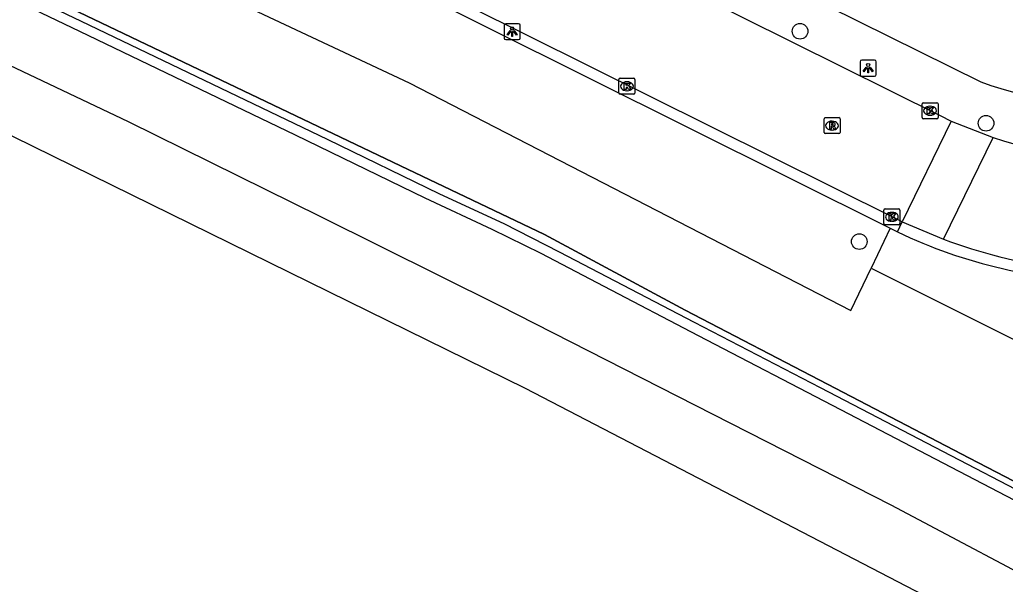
# Model space of a CAD drawing. Extents: x 162990 to 165007, y 383433 to 384336.
# Drawn here: x 164008.6 to 164070.2, y 383740.8 to 383776.1 of the extents above; entities that cross this region are included whole.
import ezdxf

# ---------------------------------------------------------------- set-up
doc = ezdxf.new("R2010")
doc.units = 0
for name, color, linetype in [('IMGEO_Boom', 7, 'Continuous'), ('IMGEO_Geluidsscherm', 7, 'Continuous'), ('IMGEO_Groenvoorziening', 7, 'Continuous'), ('IMGEO_Kolk', 7, 'Continuous'), ('IMGEO_Lichtpunt', 7, 'Continuous'), ('IMGEO_Rijbaan_lokaal_open', 7, 'Continuous'), ('IMGEO_Rioolput', 7, 'Continuous'), ('IMGEO_Spoor', 7, 'Continuous'), ('IMGEO_Spoorbaan_halfverhard', 7, 'Continuous'), ('IMGEO_Voetpad_open', 7, 'Continuous')]:
    doc.layers.add(name, color=color, linetype=linetype)

msp = doc.modelspace()

# ---------------------------------------------------------------- linework, layer by layer
at = {"layer": 'IMGEO_Boom'}
for centre in [(164057.389, 383775.412), (164069.015, 383769.661), (164061.095, 383762.265)]:
    msp.add_circle(centre, 0.489, dxfattribs=at)
at = {"layer": 'IMGEO_Geluidsscherm'}
msp.add_lwpolyline([(163949.283, 383805.578), (163958.493, 383801.554), (163976.899, 383793.724), (163981.48, 383791.723), (163994.879, 383784.928), (164003.875, 383780.639), (164032.407, 383767.008), (164041.418, 383762.706), (164050.208, 383757.972), (164059.111, 383753.358), (164067.978, 383748.728), (164076.812, 383744.138)], dxfattribs=at)
at = {"layer": 'IMGEO_Groenvoorziening'}
for points in [[(163762.901, 383879.022), (163763.142, 383879.783), (163770.57, 383877.207), (163786.519, 383872.073), (163829.229, 383857.865), (163846.299, 383851.794), (163880.237, 383839.724), (163923.817, 383821.246), (163935.03, 383816.871), (163938.07, 383815.685), (164000, 383788.515), (164001.434, 383787.886), (164020.113, 383778.24), (164032.955, 383772.178), (164060.575, 383757.962), (164061.832, 383760.603)], [(164063.019, 383763.095), (164061.832, 383760.603)], [(164061.832, 383760.603), (164073.298, 383754.871)]]:
    msp.add_lwpolyline(points, dxfattribs=at)
at = {"layer": 'IMGEO_Kolk'}
for p, q in [((164046.071, 383771.547), (164046.071, 383772.399)), ((164046.146, 383772.473), (164046.998, 383772.473)), ((164047.072, 383772.399), (164047.072, 383771.547)), ((164046.559, 383772.253), (164046.584, 383772.253)), ((164046.998, 383771.473), (164046.146, 383771.473)), ((164046.582, 383771.693), (164046.557, 383771.693)), ((164065.018, 383770.017), (164065.018, 383770.869)), ((164065.093, 383770.943), (164065.945, 383770.943)), ((164065.506, 383770.723), (164065.531, 383770.723)), ((164066.019, 383770.869), (164066.019, 383770.017)), ((164065.945, 383769.943), (164065.093, 383769.943)), ((164065.529, 383770.163), (164065.504, 383770.163)), ((164062.632, 383763.385), (164062.632, 383764.237)), ((164062.707, 383764.311), (164063.559, 383764.311)), ((164063.12, 383764.091), (164063.145, 383764.091)), ((164063.633, 383764.237), (164063.633, 383763.385)), ((164063.559, 383763.311), (164062.707, 383763.311)), ((164063.143, 383763.531), (164063.118, 383763.531))]:
    msp.add_line(p, q, dxfattribs=at)
for points in [[(164046.071, 383771.547), (164046.071, 383772.399)], [(164046.146, 383772.473), (164046.998, 383772.473)], [(164047.072, 383772.399), (164047.072, 383771.547)], [(164046.392, 383772.173), (164046.515, 383772.173), (164046.515, 383772.022), (164046.645, 383772.173), (164046.809, 383772.173), (164046.663, 383772.022), (164046.816, 383771.773), (164046.664, 383771.773), (164046.579, 383771.937), (164046.515, 383771.87), (164046.515, 383771.773), (164046.392, 383771.773), (164046.392, 383772.173)], [(164046.998, 383771.473), (164046.146, 383771.473)], [(164065.018, 383770.017), (164065.018, 383770.869)], [(164065.093, 383770.943), (164065.945, 383770.943)], [(164065.339, 383770.643), (164065.462, 383770.643), (164065.462, 383770.492), (164065.592, 383770.643), (164065.756, 383770.643), (164065.61, 383770.492), (164065.763, 383770.243), (164065.611, 383770.243), (164065.526, 383770.407), (164065.462, 383770.34), (164065.462, 383770.243), (164065.339, 383770.243), (164065.339, 383770.643)], [(164066.019, 383770.869), (164066.019, 383770.017)], [(164065.945, 383769.943), (164065.093, 383769.943)], [(164062.632, 383763.385), (164062.632, 383764.237)], [(164062.707, 383764.311), (164063.559, 383764.311)], [(164062.953, 383764.011), (164063.076, 383764.011), (164063.076, 383763.86), (164063.206, 383764.011), (164063.37, 383764.011), (164063.224, 383763.86), (164063.377, 383763.611), (164063.225, 383763.611), (164063.14, 383763.775), (164063.076, 383763.708), (164063.076, 383763.611), (164062.953, 383763.611), (164062.953, 383764.011)], [(164063.633, 383764.237), (164063.633, 383763.385)], [(164063.559, 383763.311), (164062.707, 383763.311)]]:
    msp.add_lwpolyline(points, dxfattribs=at)
for centre, start, end in [((164046.148, 383772.397), 91.55205, 178.44795), ((164046.148, 383772.397), 91.55205, 178.44795), ((164046.996, 383772.397), 1.55205, 88.44795), ((164046.996, 383772.397), 1.55205, 88.44795), ((164046.148, 383771.549), 181.55205, 268.44795), ((164046.148, 383771.549), 181.55205, 268.44795), ((164046.996, 383771.549), 271.55205, 358.44795), ((164046.996, 383771.549), 271.55205, 358.44795), ((164065.095, 383770.867), 91.55205, 178.44795), ((164065.095, 383770.867), 91.55205, 178.44795), ((164065.943, 383770.867), 1.55205, 88.44795), ((164065.943, 383770.867), 1.55205, 88.44795), ((164065.095, 383770.019), 181.55205, 268.44795), ((164065.095, 383770.019), 181.55205, 268.44795), ((164065.943, 383770.019), 271.55205, 358.44795), ((164065.943, 383770.019), 271.55205, 358.44795), ((164062.709, 383764.235), 91.55205, 178.44795), ((164062.709, 383764.235), 91.55205, 178.44795), ((164063.557, 383764.235), 1.55205, 88.44795), ((164063.557, 383764.235), 1.55205, 88.44795), ((164062.709, 383763.387), 181.55205, 268.44795), ((164062.709, 383763.387), 181.55205, 268.44795), ((164063.557, 383763.387), 271.55205, 358.44795), ((164063.557, 383763.387), 271.55205, 358.44795)]:
    msp.add_arc(centre, 0.0765, start, end, dxfattribs=at)
for centre, major_axis, ratio, start_param, end_param in [((164046.558, 383771.973), (-0.387, 0.002), 0.722429, 4.712389, 7.853982), ((164046.583, 383771.973), (-0.39, 0.002), 0.717154, 1.570796, 4.712389), ((164065.505, 383770.443), (-0.387, 0.002), 0.722429, 4.712389, 7.853982), ((164065.53, 383770.443), (-0.39, 0.002), 0.717154, 1.570796, 4.712389), ((164063.119, 383763.811), (-0.387, 0.002), 0.722429, 4.712389, 7.853982), ((164063.144, 383763.811), (-0.39, 0.002), 0.717154, 1.570796, 4.712389)]:
    msp.add_ellipse(centre, major_axis=major_axis, ratio=ratio, start_param=start_param, end_param=end_param, dxfattribs=at)
at = {"layer": 'IMGEO_Lichtpunt'}
for p, q in [((164038.899, 383775.789), (164038.899, 383774.982)), ((164038.899, 383775.789), (164038.899, 383774.982)), ((164039.801, 383775.884), (164038.993, 383775.884)), ((164039.801, 383775.884), (164038.993, 383775.884)), ((164039.895, 383774.982), (164039.895, 383775.789)), ((164039.895, 383774.982), (164039.895, 383775.789)), ((164038.993, 383774.888), (164039.801, 383774.888)), ((164038.993, 383774.888), (164039.801, 383774.888)), ((164062.051, 383773.604), (164061.243, 383773.604)), ((164062.051, 383773.604), (164061.243, 383773.604)), ((164061.149, 383773.509), (164061.149, 383772.702)), ((164061.149, 383773.509), (164061.149, 383772.702)), ((164062.145, 383772.702), (164062.145, 383773.509)), ((164062.145, 383772.702), (164062.145, 383773.509)), ((164061.243, 383772.608), (164062.051, 383772.608)), ((164061.243, 383772.608), (164062.051, 383772.608))]:
    msp.add_line(p, q, dxfattribs=at)
for points in [[(164039.273, 383775.453), (164039.312, 383775.425), (164039.124, 383775.163), (164039.086, 383775.19), (164039.273, 383775.453)], [(164039.485, 383775.425), (164039.523, 383775.452), (164039.71, 383775.19), (164039.671, 383775.162), (164039.485, 383775.425)], [(164039.375, 383775.405), (164039.422, 383775.405), (164039.422, 383775.083), (164039.375, 383775.083), (164039.375, 383775.405)], [(164061.523, 383773.173), (164061.562, 383773.145), (164061.374, 383772.883), (164061.336, 383772.91), (164061.523, 383773.173)], [(164061.625, 383773.125), (164061.672, 383773.125), (164061.672, 383772.803), (164061.625, 383772.803), (164061.625, 383773.125)], [(164061.735, 383773.145), (164061.773, 383773.172), (164061.96, 383772.91), (164061.921, 383772.882), (164061.735, 383773.145)]]:
    msp.add_lwpolyline(points, dxfattribs=at)
for centre in [(164039.398, 383775.587), (164061.648, 383773.307)]:
    msp.add_circle(centre, 0.0994, dxfattribs=at)
for centre, start, end in [((164038.993, 383775.789), 90, 180), ((164038.993, 383775.789), 90, 180), ((164039.801, 383775.789), 0, 90), ((164039.801, 383775.789), 0, 90), ((164038.993, 383774.982), 180, 270), ((164038.993, 383774.982), 180, 270), ((164039.801, 383774.982), 270, 0), ((164039.801, 383774.982), 270, 360), ((164061.243, 383773.509), 90, 180), ((164061.243, 383773.509), 90, 180), ((164062.051, 383773.509), 0, 90), ((164062.051, 383773.509), 0, 90), ((164061.243, 383772.702), 180, 270), ((164061.243, 383772.702), 180, 270), ((164062.051, 383772.702), 270, 0), ((164062.051, 383772.702), 270, 360)]:
    msp.add_arc(centre, 0.0946, start, end, dxfattribs=at)
at = {"layer": 'IMGEO_Rijbaan_lokaal_open'}
for points in [[(164016.764, 383794.701), (164066.141, 383770.136), (164066.845, 383769.801)], [(164063.775, 383763.5), (164063.32, 383763.72), (164013.655, 383788.447)], [(164066.845, 383769.801), (164063.775, 383763.5)], [(164066.845, 383769.801), (164069.456, 383768.768)], [(164066.358, 383762.409), (164069.456, 383768.768)], [(164063.775, 383763.5), (164066.358, 383762.409)]]:
    msp.add_lwpolyline(points, dxfattribs=at)
for centre, radius, start, end in [((164077.908, 383793.949), 26.561, 251.44531, 274.88939), ((164077.837, 383793.286), 32.942, 249.60748, 275.16114)]:
    msp.add_arc(centre, radius, start, end, dxfattribs=at)
at = {"layer": 'IMGEO_Rioolput'}
for p, q in [((164058.891, 383769.085), (164058.891, 383769.937)), ((164058.966, 383770.011), (164059.818, 383770.011)), ((164059.892, 383769.937), (164059.892, 383769.085)), ((164059.379, 383769.791), (164059.404, 383769.791)), ((164059.818, 383769.011), (164058.966, 383769.011)), ((164059.402, 383769.231), (164059.377, 383769.231))]:
    msp.add_line(p, q, dxfattribs=at)
for points in [[(164058.891, 383769.085), (164058.891, 383769.937)], [(164058.966, 383770.011), (164059.818, 383770.011)], [(164059.892, 383769.937), (164059.892, 383769.085)], [(164059.48, 383769.709), (164059.228, 383769.711), (164059.228, 383769.311)], [(164059.228, 383769.311), (164059.352, 383769.311), (164059.352, 383769.473), (164059.363, 383769.473)], [(164059.406, 383769.63), (164059.352, 383769.63), (164059.352, 383769.549)], [(164059.352, 383769.549), (164059.404, 383769.549)], [(164059.41, 383769.444), (164059.481, 383769.311), (164059.621, 383769.311), (164059.556, 383769.437)], [(164059.818, 383769.011), (164058.966, 383769.011)]]:
    msp.add_lwpolyline(points, dxfattribs=at)
for centre, radius, start, end in [((164058.968, 383769.935), 0.0765, 91.55205, 178.44795), ((164058.968, 383769.935), 0.0765, 91.55205, 178.44795), ((164059.816, 383769.935), 0.0765, 1.55205, 88.44795), ((164059.816, 383769.935), 0.0765, 1.55205, 88.44795), ((164059.362, 383769.42), 0.0533, 26.02933, 88.69889), ((164059.388, 383769.738), 0.19, 274.7715, 282.96867), ((164059.412, 383769.534), 0.0964, 77.00612, 93.18647), ((164059.426, 383769.591), 0.0378, 276.66336, 79.67722), ((164059.479, 383769.599), 0.109, 350.36119, 89.41601), ((164059.477, 383769.599), 0.112, 277.58423, 350.98172), ((164059.461, 383769.384), 0.108, 29.51342, 73.79051), ((164058.968, 383769.087), 0.0765, 181.55205, 268.44795), ((164058.968, 383769.087), 0.0765, 181.55205, 268.44795), ((164059.816, 383769.087), 0.0765, 271.55205, 358.44795), ((164059.816, 383769.087), 0.0765, 271.55205, 358.44795)]:
    msp.add_arc(centre, radius, start, end, dxfattribs=at)
for centre, major_axis, ratio, start_param, end_param in [((164059.378, 383769.511), (-0.387, 0.002), 0.722429, 4.712389, 7.853982), ((164059.403, 383769.511), (-0.39, 0.002), 0.717154, 1.570796, 4.712389)]:
    msp.add_ellipse(centre, major_axis=major_axis, ratio=ratio, start_param=start_param, end_param=end_param, dxfattribs=at)
at = {"layer": 'IMGEO_Spoor'}
for points in [[(163835.796, 383841.636), (163859.382, 383832.867), (163879.651, 383824.941), (163898.399, 383817.482), (163912.055, 383811.932), (163922.753, 383807.428), (163957.509, 383792.271), (163984.884, 383779.842), (164004.491, 383770.647), (164040.215, 383753.11), (164075.92, 383734.553), (164089.094, 383727.44), (164121.24, 383709.667), (164140.015, 383698.841), (164156.169, 383689.367), (164185.757, 383671.479), (164206.772, 383658.402), (164224.847, 383646.795), (164260.652, 383622.719), (164276.548, 383611.672), (164293.897, 383599.354), (164306.991, 383589.899), (164317.029, 383582.491), (164327.919, 383574.304)], [(163926.049, 383810.278), (163952.702, 383798.747), (163967.192, 383792.355), (163995.139, 383779.407), (164015.386, 383769.762), (164027.42, 383763.827), (164038.602, 383758.273), (164063.071, 383745.801), (164074.461, 383739.758), (164089.505, 383731.966), (164114.122, 383718.277), (164138.558, 383704.464), (164151.659, 383696.722), (164176.342, 383681.986), (164198.156, 383668.497), (164218.248, 383655.793), (164232.354, 383646.591), (164249.418, 383635.134), (164286.087, 383609.831), (164311.432, 383591.528), (164331.147, 383576.863)]]:
    msp.add_lwpolyline(points, dxfattribs=at)
at = {"layer": 'IMGEO_Spoorbaan_halfverhard'}
for points in [[(164077.684, 383742.488), (164059.94, 383751.749), (164051.043, 383756.375), (164045.14, 383759.453), (164041.199, 383761.517), (164038.137, 383763.014), (164033.951, 383764.976), (164025.857, 383768.926), (164012.376, 383775.387), (164004.24, 383779.303), (163996.798, 383782.931), (163991.309, 383785.51), (163982.226, 383789.942), (163977.16, 383792.386), (163969.396, 383795.642), (163962.74, 383798.552), (163954.392, 383802.188), (163937.097, 383809.758)], [(163941.579, 383808.498), (163952.354, 383803.787), (163959.247, 383800.759), (163967.89, 383797.013), (163973.447, 383794.602), (163977.32, 383792.995), (163981.38, 383791.05), (163989.6, 383787.092), (164000.088, 383781.967), (164012.461, 383776.047), (164027.836, 383768.672), (164034.856, 383765.255), (164038.873, 383763.39), (164042.324, 383761.623), (164050.773, 383757.225), (164058.642, 383753.14), (164065.81, 383749.41), (164078.944, 383742.585)], [(164076.812, 383744.138), (164067.978, 383748.728), (164059.111, 383753.358), (164050.208, 383757.972), (164041.418, 383762.706), (164032.407, 383767.008), (164003.875, 383780.639), (163994.879, 383784.928), (163981.48, 383791.723), (163976.899, 383793.724), (163958.493, 383801.554), (163949.283, 383805.578)]]:
    msp.add_lwpolyline(points, dxfattribs=at)
at = {"layer": 'IMGEO_Voetpad_open'}
for points in [[(163952.06, 383818.131), (164000, 383794.524), (164063.019, 383763.095)], [(164059.125, 383776.988), (164068.699, 383772.244)], [(164063.475, 383762.872), (164063.775, 383763.5)], [(164063.019, 383763.095), (164063.475, 383762.872)]]:
    msp.add_lwpolyline(points, dxfattribs=at)
for centre, radius, start, end in [((164079.35, 383802.35), 31.934, 250.51617, 269.40898), ((164077.126, 383791.382), 31.61, 244.41483, 269.67423)]:
    msp.add_arc(centre, radius, start, end, dxfattribs=at)

doc.saveas('drawing.dxf')
